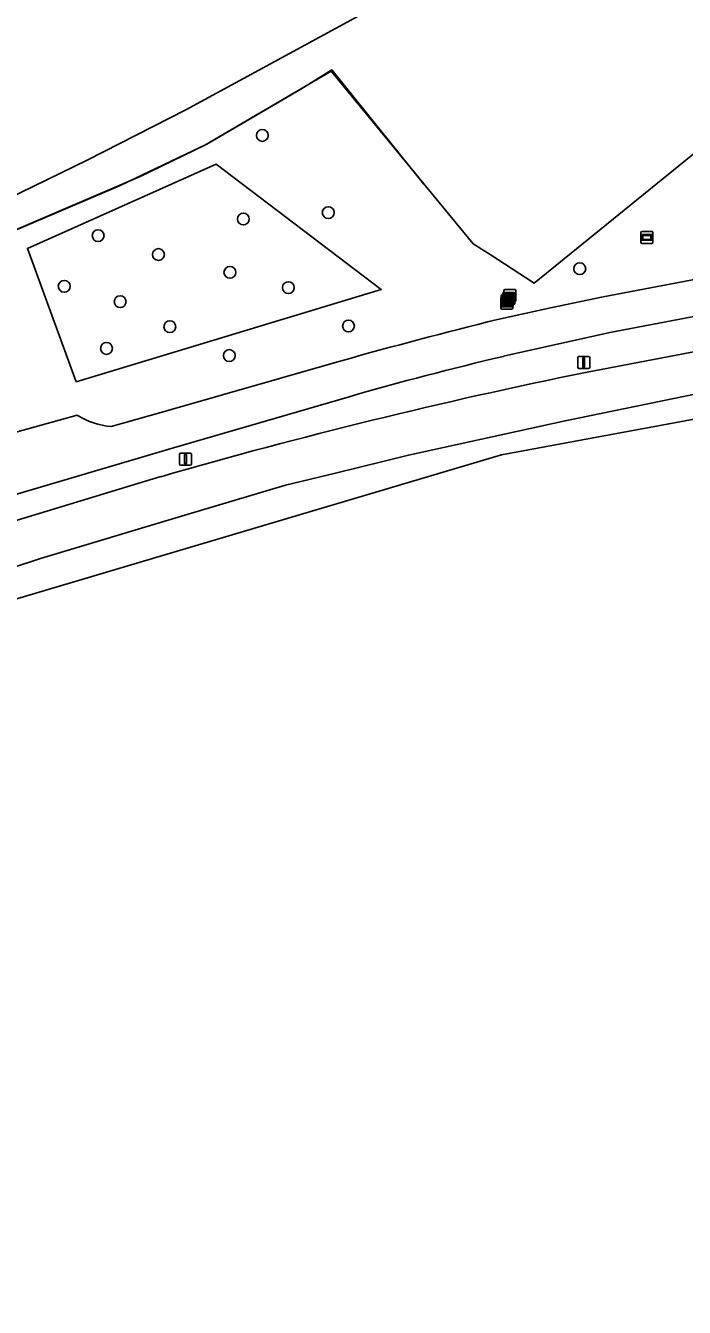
# Model space of a CAD drawing. Extents: x 156141 to 158132, y 385651 to 388333.
# Drawn here: x 157637.8 to 157692.2, y 386339.2 to 386445 of the extents above; entities that cross this region are included whole.
import ezdxf

# ---------------------------------------------------------------- set-up
doc = ezdxf.new("R2010")
doc.units = 0
for name, color, linetype in [('IMGEO_Berm_groen', 7, 'Continuous'), ('IMGEO_Boom', 7, 'Continuous'), ('IMGEO_Erf', 7, 'Continuous'), ('IMGEO_Fietspad_gesloten', 7, 'Continuous'), ('IMGEO_Groenvoorziening', 7, 'Continuous'), ('IMGEO_Hek', 7, 'Continuous'), ('IMGEO_Lichtmast', 7, 'Continuous'), ('IMGEO_Rijbaan_regionaal_gesloten', 7, 'Continuous'), ('IMGEO_Spoor', 7, 'Continuous'), ('IMGEO_Verklikker', 7, 'Continuous')]:
    doc.layers.add(name, color=color, linetype=linetype)

msp = doc.modelspace()

# ---------------------------------------------------------------- linework, layer by layer
at = {"layer": 'IMGEO_Berm_groen'}
for points in [[(157814.29, 386443.91), (157747.11, 386431.27), (157686.09, 386419.66), (157677.29, 386417.7)], [(157684.08, 386416.37), (157694.01, 386418.27), (157693.94, 386418.58), (157747.36, 386428.58), (157813.17, 386440.93)], [(157664.55, 386414.36), (157650.06, 386410.15), (157634.76, 386405.62), (157625.37, 386402.83)], [(157501.28, 386341.67), (157514.25, 386348.06), (157524.58, 386353.66), (157525.58, 386354.23), (157530.6, 386357.12), (157545.13, 386365.38), (157579.02, 386382.1), (157614.03, 386396.26), (157626.28, 386400.63), (157635.5, 386403.68), (157649.01, 386407.77)]]:
    msp.add_lwpolyline(points, dxfattribs=at)
for centre, radius, start, end in [((157737.99, 386159.38), 265.35, 103.2217, 106.0661), ((157772.8, 385978.9), 446.37, 101.4649, 106.1012)]:
    msp.add_arc(centre, radius, start, end, dxfattribs=at)
at = {"layer": 'IMGEO_Boom'}
for centre in [(157657.39, 386435.93), (157662.83, 386429.56), (157655.82, 386429.03), (157643.83, 386427.66), (157648.81, 386426.1), (157654.71, 386424.63), (157683.6, 386424.93), (157641.03, 386423.48), (157659.54, 386423.37), (157645.65, 386422.21), (157649.75, 386420.14), (157664.5, 386420.2), (157644.52, 386418.35), (157654.66, 386417.76)]:
    msp.add_circle(centre, 0.489, dxfattribs=at)
at = {"layer": 'IMGEO_Erf'}
msp.add_lwpolyline([(157382.14, 386277.04), (157430.23, 386313.89), (157477.68, 386351.03), (157482.67, 386354.66), (157512.4, 386369.91), (157530.59, 386380.43), (157575.72, 386402.15), (157598.97, 386411.86), (157604.04, 386414.03), (157632.9, 386426.37), (157632, 386428.8), (157630.96, 386431.63), (157633.81, 386432.75), (157634.78, 386430.05), (157635.68, 386427.56), (157647.3, 386432.53), (157652.65, 386435.13), (157663.08, 386441.24), (157674.8, 386426.99), (157676.19, 386426.09), (157679.82, 386423.74), (157705.33, 386444.41)], dxfattribs=at)
at = {"layer": 'IMGEO_Fietspad_gesloten'}
for points in [[(157813.76, 386446.82), (157746.6, 386434.23), (157685.54, 386422.6), (157681.31, 386421.73), (157676.8, 386420.73)], [(157677.29, 386417.7), (157686.09, 386419.66), (157747.11, 386431.27), (157814.29, 386443.91)], [(157663.91, 386417.33), (157649.2, 386413.11), (157644.91, 386411.9)], [(157633.75, 386408.29), (157624.81, 386405.46), (157625.37, 386402.83), (157634.76, 386405.62), (157650.06, 386410.15), (157664.55, 386414.36)], [(157642.11, 386412.83), (157636.65, 386411.32)]]:
    msp.add_lwpolyline(points, dxfattribs=at)
for centre, radius, start, end in [((157776.66, 386015.7), 417.16, 103.8496, 105.6804), ((157737.99, 386159.38), 265.35, 103.2217, 106.0661), ((157645.48, 386418.28), 6.41, 238.2706, 264.8718)]:
    msp.add_arc(centre, radius, start, end, dxfattribs=at)
at = {"layer": 'IMGEO_Groenvoorziening'}
for points in [[(157676.8, 386420.73), (157681.31, 386421.73), (157685.54, 386422.6), (157746.6, 386434.23), (157813.76, 386446.82)], [(157705.33, 386444.41), (157679.82, 386423.74), (157676.19, 386426.09), (157674.8, 386426.99), (157663.08, 386441.24), (157652.65, 386435.13), (157647.3, 386432.53), (157635.68, 386427.56), (157636.58, 386425.08), (157633.72, 386424.15), (157632.9, 386426.37), (157604.04, 386414.03), (157627.18, 386422.29), (157628.67, 386419.87), (157627.87, 386422.06), (157630.81, 386423.09), (157632.79, 386421.37), (157633.29, 386418.07)], [(157644.91, 386411.9), (157649.2, 386413.11), (157663.91, 386417.33)], [(157636.65, 386411.32), (157642.11, 386412.83)]]:
    msp.add_lwpolyline(points, dxfattribs=at)
for points in [[(157667.21, 386423.22), (157653.58, 386433.55), (157637.99, 386426.6), (157642.03, 386415.6)], [(157642.03, 386415.6), (157637.99, 386426.6), (157653.58, 386433.55), (157667.21, 386423.22)]]:
    msp.add_lwpolyline(points, close=True, dxfattribs=at)
for centre, radius, start, end in [((157776.66, 386015.7), 417.16, 103.8496, 105.6804), ((157645.48, 386418.28), 6.41, 238.2706, 264.8718)]:
    msp.add_arc(centre, radius, start, end, dxfattribs=at)
at = {"layer": 'IMGEO_Hek'}
for points in [[(157705.33, 386444.41), (157679.82, 386423.74)], [(157530.57, 386380.47), (157538.83, 386384.53), (157569.28, 386399.05), (157575.68, 386402.27), (157603.27, 386413.71), (157645.66, 386431.8), (157652.81, 386435.22), (157660.58, 386439.74), (157663.12, 386441.34), (157670.73, 386431.92)], [(157663.08, 386441.24), (157652.65, 386435.13), (157647.3, 386432.53), (157604.04, 386414.03)], [(157676.19, 386426.09), (157674.8, 386426.99), (157663.08, 386441.24)], [(157679.82, 386423.74), (157676.19, 386426.09)]]:
    msp.add_lwpolyline(points, dxfattribs=at)
at = {"layer": 'IMGEO_Lichtmast'}
for p, q in [((157683.43, 386416.79), (157683.43, 386417.59)), ((157683.43, 386417.59), (157683.43, 386416.79)), ((157683.53, 386417.69), (157684.32, 386417.69)), ((157684.32, 386417.69), (157683.53, 386417.69)), ((157684.42, 386417.59), (157684.42, 386416.79)), ((157684.42, 386416.79), (157684.42, 386417.59)), ((157684.32, 386416.69), (157683.53, 386416.69)), ((157683.53, 386416.69), (157684.32, 386416.69)), ((157650.55, 386408.81), (157650.55, 386409.61)), ((157650.55, 386409.61), (157650.55, 386408.81)), ((157650.65, 386409.71), (157651.44, 386409.71)), ((157651.44, 386409.71), (157650.65, 386409.71)), ((157651.54, 386409.61), (157651.54, 386408.81)), ((157651.54, 386408.81), (157651.54, 386409.61)), ((157651.44, 386408.71), (157650.65, 386408.71)), ((157650.65, 386408.71), (157651.44, 386408.71))]:
    msp.add_line(p, q, dxfattribs=at)
for points in [[(157683.85, 386417.56), (157684, 386417.56), (157684, 386416.81), (157683.85, 386416.81), (157683.85, 386417.56)], [(157650.97, 386409.59), (157651.12, 386409.59), (157651.12, 386408.84), (157650.97, 386408.84), (157650.97, 386409.59)]]:
    msp.add_lwpolyline(points, dxfattribs=at)
for centre, start, end in [((157683.53, 386417.59), 90, 180), ((157683.53, 386417.59), 90, 180), ((157684.32, 386417.59), 0, 90), ((157684.32, 386417.59), 360, 90), ((157683.53, 386416.79), 180, 270), ((157683.53, 386416.79), 180, 270), ((157684.32, 386416.79), 270, 0), ((157684.32, 386416.79), 270, 0), ((157650.65, 386409.61), 90, 180), ((157650.65, 386409.61), 90, 180), ((157651.44, 386409.61), 0, 90), ((157651.44, 386409.61), 360, 90), ((157650.65, 386408.81), 180, 270), ((157650.65, 386408.81), 180, 270), ((157651.44, 386408.81), 270, 0), ((157651.44, 386408.81), 270, 0)]:
    msp.add_arc(centre, 0.1, start, end, dxfattribs=at)
at = {"layer": 'IMGEO_Rijbaan_regionaal_gesloten'}
for points in [[(157404.31, 386256.14), (157480.76, 386317.69), (157523.83, 386347.69), (157605.48, 386388.3), (157651.09, 386401.83), (157677.15, 386409.57), (157813.46, 386434.79)], [(157694.01, 386418.27), (157684.08, 386416.37)], [(157583.38, 386380.05), (157592.75, 386384.1), (157603.26, 386388.37), (157614.06, 386392.56), (157627.84, 386397.25), (157636.79, 386400.26), (157636.82, 386400.26), (157639.06, 386401.02), (157650.7, 386404.5), (157659.3, 386407.05), (157663.31, 386408.04), (157669.45, 386409.54), (157682.38, 386412.38), (157693.24, 386414.59)], [(157693.24, 386414.59), (157682.38, 386412.38), (157669.45, 386409.54), (157663.31, 386408.04), (157659.3, 386407.05), (157650.7, 386404.5), (157639.06, 386401.02), (157636.82, 386400.26), (157636.79, 386400.26), (157627.84, 386397.25), (157614.06, 386392.56), (157603.26, 386388.37), (157592.75, 386384.1), (157583.38, 386380.05)], [(157649.01, 386407.77), (157635.5, 386403.68), (157626.28, 386400.63), (157614.03, 386396.26), (157579.02, 386382.1), (157545.13, 386365.38), (157530.6, 386357.12), (157525.58, 386354.23), (157524.58, 386353.66), (157497.69, 386336), (157484.84, 386326.75), (157473.02, 386317.49), (157456.83, 386304.83), (157441.22, 386292.55), (157436.11, 386288.57), (157420.02, 386276.03), (157418.99, 386275.24)]]:
    msp.add_lwpolyline(points, dxfattribs=at)
msp.add_arc((157772.8, 385978.9), 446.37, 101.4649, 106.1012, dxfattribs=at)
at = {"layer": 'IMGEO_Spoor'}
msp.add_lwpolyline([(157743.69, 386467.77), (157737.76, 386468.32), (157732.45, 386468.42), (157727.23, 386468.32), (157722.32, 386467.99), (157717.72, 386467.39), (157711.69, 386466.27), (157706.48, 386465.04), (157702.03, 386463.71), (157697.93, 386462.37), (157693.91, 386460.75), (157689.92, 386459.03), (157685.32, 386456.68), (157651.06, 386438.03), (157642.92, 386433.88), (157636.31, 386430.68), (157629.32, 386427.49), (157623.89, 386425.12), (157612.03, 386420.23), (157594.4, 386413.28), (157582.3, 386408.25), (157573.12, 386404.15), (157564.55, 386400.1), (157544.39, 386390.22)], dxfattribs=at)
at = {"layer": 'IMGEO_Verklikker'}
for p, q in [((157688.65, 386427.11), (157688.65, 386427.91)), ((157688.65, 386427.91), (157688.65, 386427.11)), ((157688.75, 386428.01), (157689.54, 386428.01)), ((157689.54, 386428.01), (157688.75, 386428.01)), ((157689.64, 386427.91), (157689.64, 386427.11)), ((157689.64, 386427.11), (157689.64, 386427.91)), ((157689.54, 386427.01), (157688.75, 386427.01)), ((157688.75, 386427.01), (157689.54, 386427.01)), ((157677.1, 386421.89), (157677.1, 386422.68)), ((157677.1, 386422.68), (157677.1, 386421.89)), ((157677.2, 386422.78), (157677.99, 386422.78)), ((157677.99, 386422.78), (157677.2, 386422.78)), ((157677.25, 386422.07), (157677.25, 386422.87)), ((157677.25, 386422.87), (157677.25, 386422.07)), ((157677.34, 386422.31), (157677.34, 386423.11)), ((157677.34, 386423.11), (157677.34, 386422.31)), ((157677.35, 386422.97), (157678.14, 386422.97)), ((157678.14, 386422.97), (157677.35, 386422.97)), ((157677.44, 386423.21), (157678.23, 386423.21)), ((157678.23, 386423.21), (157677.44, 386423.21)), ((157678.09, 386422.68), (157678.09, 386421.89)), ((157678.09, 386421.89), (157678.09, 386422.68)), ((157678.24, 386422.87), (157678.24, 386422.07)), ((157678.24, 386422.07), (157678.24, 386422.87)), ((157678.33, 386423.11), (157678.33, 386422.31)), ((157678.33, 386422.31), (157678.33, 386423.11)), ((157677.08, 386421.7), (157677.08, 386422.49)), ((157677.08, 386422.49), (157677.08, 386421.7)), ((157677.18, 386422.59), (157677.97, 386422.59)), ((157677.97, 386422.59), (157677.18, 386422.59)), ((157677.97, 386421.6), (157677.18, 386421.6)), ((157677.18, 386421.6), (157677.97, 386421.6)), ((157677.99, 386421.79), (157677.2, 386421.79)), ((157677.2, 386421.79), (157677.99, 386421.79)), ((157678.14, 386421.97), (157677.35, 386421.97)), ((157677.35, 386421.97), (157678.14, 386421.97)), ((157678.23, 386422.21), (157677.44, 386422.21)), ((157677.44, 386422.21), (157678.23, 386422.21)), ((157678.07, 386422.49), (157678.07, 386421.7)), ((157678.07, 386421.7), (157678.07, 386422.49))]:
    msp.add_line(p, q, dxfattribs=at)
for points in [[(157688.75, 386427.75), (157689.54, 386427.75), (157689.54, 386427.28), (157688.75, 386427.28), (157688.75, 386427.75)], [(157688.82, 386427.68), (157688.82, 386427.35), (157689.47, 386427.35), (157689.47, 386427.68), (157688.82, 386427.68)], [(157677.35, 386422.71), (157678.13, 386422.71), (157678.13, 386422.24), (157677.35, 386422.24), (157677.35, 386422.71)], [(157677.41, 386422.64), (157677.41, 386422.31), (157678.07, 386422.31), (157678.07, 386422.64), (157677.41, 386422.64)], [(157677.44, 386422.94), (157678.23, 386422.94), (157678.23, 386422.48), (157677.44, 386422.48), (157677.44, 386422.94)], [(157677.51, 386422.88), (157677.51, 386422.54), (157678.16, 386422.54), (157678.16, 386422.88), (157677.51, 386422.88)], [(157677.18, 386422.33), (157677.97, 386422.33), (157677.97, 386421.86), (157677.18, 386421.86), (157677.18, 386422.33)], [(157677.2, 386422.52), (157677.99, 386422.52), (157677.99, 386422.05), (157677.2, 386422.05), (157677.2, 386422.52)], [(157677.25, 386422.26), (157677.25, 386421.93), (157677.9, 386421.93), (157677.9, 386422.26), (157677.25, 386422.26)], [(157677.27, 386422.45), (157677.27, 386422.12), (157677.92, 386422.12), (157677.92, 386422.45), (157677.27, 386422.45)]]:
    msp.add_lwpolyline(points, dxfattribs=at)
for centre, start, end in [((157688.75, 386427.91), 90, 180), ((157688.75, 386427.91), 90, 180), ((157689.54, 386427.91), 0, 90), ((157689.54, 386427.91), 360, 90), ((157688.75, 386427.11), 180, 270), ((157688.75, 386427.11), 180, 270), ((157689.54, 386427.11), 270, 0), ((157689.54, 386427.11), 270, 0), ((157677.2, 386422.68), 90, 180), ((157677.2, 386422.68), 90, 180), ((157677.35, 386422.87), 90, 180), ((157677.35, 386422.87), 90, 180), ((157677.44, 386423.11), 90, 180), ((157677.44, 386423.11), 90, 180), ((157677.99, 386422.68), 0, 90), ((157677.99, 386422.68), 360, 90), ((157678.14, 386422.87), 0, 90), ((157678.14, 386422.87), 360, 90), ((157678.23, 386423.11), 0, 90), ((157678.23, 386423.11), 360, 90), ((157677.18, 386422.49), 90, 180), ((157677.18, 386422.49), 90, 180), ((157677.18, 386421.7), 180, 270), ((157677.18, 386421.7), 180, 270), ((157677.2, 386421.89), 180, 270), ((157677.2, 386421.89), 180, 270), ((157677.35, 386422.07), 180, 270), ((157677.35, 386422.07), 180, 270), ((157677.44, 386422.31), 180, 270), ((157677.44, 386422.31), 180, 270), ((157677.97, 386422.49), 0, 90), ((157677.97, 386422.49), 360, 90), ((157677.97, 386421.7), 270, 0), ((157677.97, 386421.7), 270, 0), ((157677.99, 386421.89), 270, 0), ((157677.99, 386421.89), 270, 0), ((157678.14, 386422.07), 270, 0), ((157678.14, 386422.07), 270, 0), ((157678.23, 386422.31), 270, 0), ((157678.23, 386422.31), 270, 0)]:
    msp.add_arc(centre, 0.1, start, end, dxfattribs=at)

doc.saveas('drawing.dxf')
